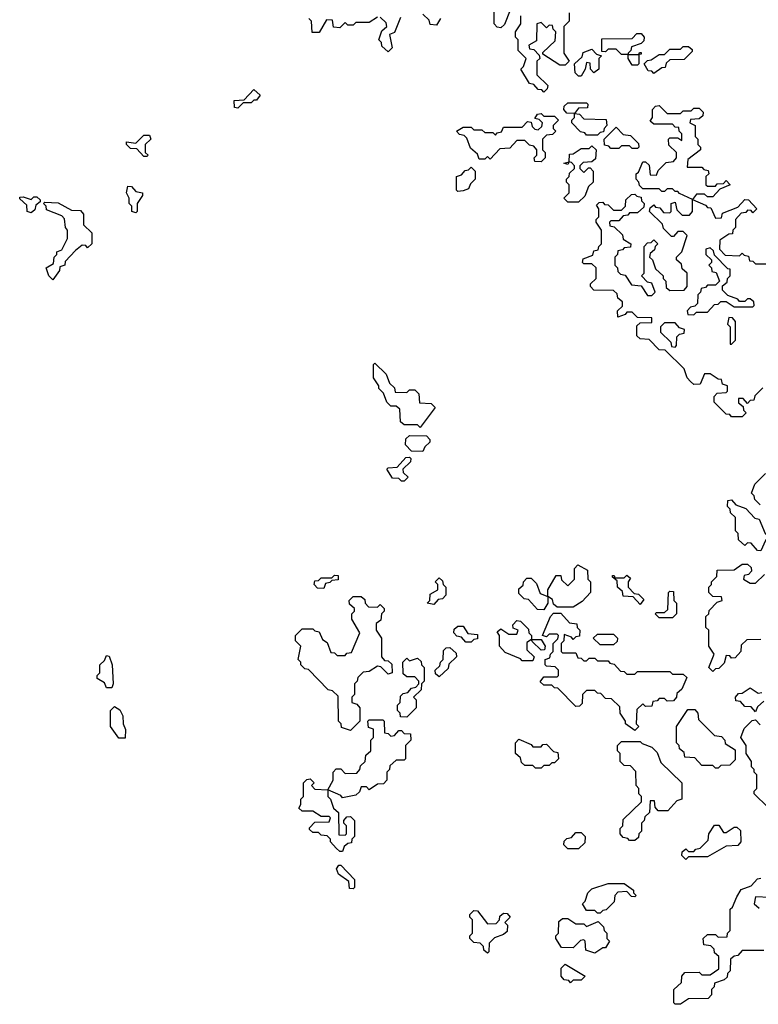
# Model space of a CAD drawing. Extents: x 2776963 to 2884430, y 684484 to 829250.
# Tile 257 of 287: x 2862932 to 2865685, y 812940 to 816610. Entities that reach past the tile are written whole.
import ezdxf

# ---------------------------------------------------------------- set-up
doc = ezdxf.new("R2010")
doc.units = 0

msp = doc.modelspace()

# ---------------------------------------------------------------- linework, layer by layer
at = {"layer": '0CON20XD'}
for points in [[(2864760, 816645), (2864738.3, 816591.7), (2864725, 816580), (2864711.7, 816581.7), (2864700, 816595), (2864700, 816675)], [(2864265, 816620), (2864235, 816600), (2864185, 816600), (2864175, 816590), (2864155, 816590), (2864145, 816600), (2864125, 816580), (2864101.7, 816581.7), (2864098.3, 816608.3), (2864075, 816610), (2864048.3, 816561.7), (2864021.7, 816561.7), (2864020, 816605), (2864010, 816615)], [(2864351.7, 816618.3), (2864328.3, 816561.7), (2864310, 816555), (2864320, 816505), (2864305, 816490), (2864281.7, 816511.7), (2864280, 816525), (2864270, 816535), (2864281.7, 816568.3), (2864300, 816585), (2864298.3, 816598.3), (2864275, 816620)], [(2864500, 816615), (2864485, 816590), (2864461.7, 816591.7), (2864458.3, 816608.3), (2864435, 816630)], [(2864885, 816340), (2864878.3, 816348.3), (2864865, 816350), (2864848.3, 816368.3), (2864831.7, 816371.7), (2864800, 816425), (2864810, 816435), (2864820, 816465), (2864790, 816495), (2864790, 816535), (2864780, 816545), (2864780, 816565), (2864800, 816595), (2864800, 816625)], [(2864980, 816635), (2864980, 816605), (2864960, 816585), (2864960, 816485), (2864980, 816455), (2864965, 816440), (2864945, 816440), (2864881.7, 816481.7), (2864881.7, 816488.3), (2864928.3, 816531.7), (2864930, 816565), (2864920, 816575), (2864918.3, 816588.3), (2864905, 816590), (2864895, 816580), (2864875, 816600), (2864860, 816595), (2864858.3, 816531.7), (2864830, 816515), (2864831.7, 816501.7), (2864848.3, 816498.3), (2864868.3, 816478.3), (2864870, 816465), (2864860, 816455), (2864860, 816405), (2864900, 816365), (2864898.3, 816351.7), (2864885, 816340)], [(2865235, 816440), (2865215, 816440), (2865200, 816465), (2865200, 816480), (2865175, 816480), (2865155, 816500), (2865125, 816500), (2865115, 816490), (2865101.7, 816491.7), (2865101.7, 816538.3), (2865215, 816540), (2865231.7, 816558.3), (2865248.3, 816558.3), (2865260, 816545), (2865258.3, 816531.7), (2865248.3, 816521.7), (2865211.7, 816508.3), (2865210, 816495), (2865200, 816485), (2865200, 816480), (2865240, 816480), (2865241.7, 816488.3), (2865248.3, 816488.3), (2865248.3, 816481.7), (2865240, 816480), (2865240, 816445), (2865235, 816440)], [(2865295, 816410), (2865288.3, 816418.3), (2865275, 816420), (2865260, 816445), (2865271.7, 816458.3), (2865285, 816460), (2865315, 816480), (2865335, 816480), (2865355, 816500), (2865395, 816500), (2865405, 816510), (2865425, 816510), (2865438.3, 816498.3), (2865438.3, 816491.7), (2865408.3, 816461.7), (2865355, 816460), (2865341.7, 816448.3), (2865338.3, 816431.7), (2865325, 816430), (2865295, 816410)], [(2865025, 816400), (2865015, 816400), (2865001.7, 816411.7), (2865000, 816445), (2865028.3, 816471.7), (2865031.7, 816488.3), (2865065, 816500), (2865081.7, 816481.7), (2865100, 816475), (2865090, 816465), (2865090, 816425), (2865071.7, 816411.7), (2865060, 816425), (2865058.3, 816448.3), (2865045, 816450), (2865040, 816425), (2865025, 816400)], [(2863745, 816280), (2863733, 816283), (2863731.7, 816308.3), (2863768.3, 816311.7), (2863805, 816350), (2863828.3, 816328.3), (2863815, 816310), (2863805, 816310), (2863795, 816300), (2863765, 816300), (2863745, 816280)], [(2865085, 816180), (2865045, 816180), (2865038.3, 816188.3), (2865021.7, 816191.7), (2864990, 816225), (2864990, 816235), (2865000, 816245), (2865000, 816260), (2864971.7, 816261.7), (2864960, 816275), (2864961.7, 816288.3), (2864975, 816300), (2865045, 816300), (2865050, 816295), (2865048.3, 816281.7), (2865015, 816280), (2865000, 816260), (2865018.3, 816258.3), (2865035, 816240), (2865118.3, 816238.3), (2865120, 816215), (2865110, 816205), (2865108.3, 816191.7), (2865095, 816190), (2865085, 816180)], [(2865431.7, 815261.7), (2865420, 815275), (2865408.3, 815308.3), (2865338.3, 815378.3), (2865315, 815380), (2865278.3, 815418.3), (2865245, 815420), (2865231.7, 815431.7), (2865231.7, 815468.3), (2865245, 815480), (2865288.3, 815481.7), (2865288.3, 815498.3), (2865235, 815500), (2865215, 815520), (2865195, 815520), (2865188.3, 815511.7), (2865161.7, 815501.7), (2865160, 815525), (2865178.3, 815541.7), (2865178.3, 815558.3), (2865161.7, 815571.7), (2865158.3, 815588.3), (2865145, 815600), (2865071.7, 815601.7), (2865060, 815615), (2865060, 815625), (2865080, 815645), (2865080, 815685), (2865065, 815700), (2865035, 815700), (2865030, 815705), (2865031.7, 815718.3), (2865068.3, 815731.7), (2865071.7, 815748.3), (2865088.3, 815751.7), (2865090, 815765), (2865100, 815775), (2865100, 815825), (2865080, 815855), (2865080, 815865), (2865090, 815875), (2865090, 815905), (2865081.7, 815918.3), (2865091.7, 815928.3), (2865105, 815930), (2865111.7, 815921.7), (2865125, 815920), (2865145, 815900), (2865175, 815900), (2865190, 815915), (2865191.7, 815938.3), (2865211.7, 815958.3), (2865225, 815960), (2865231.7, 815951.7), (2865248.3, 815948.3), (2865250, 815935), (2865260, 815925), (2865258.3, 815911.7), (2865235, 815890), (2865205, 815890), (2865198.3, 815881.7), (2865181.7, 815878.3), (2865165, 815860), (2865135, 815860), (2865130, 815855), (2865131.7, 815841.7), (2865148.3, 815838.3), (2865178.3, 815808.3), (2865181.7, 815791.7), (2865210, 815775), (2865208.3, 815761.7), (2865185, 815760), (2865178.3, 815751.7), (2865161.7, 815748.3), (2865160, 815735), (2865150, 815725), (2865150, 815695), (2865160, 815685), (2865161.7, 815671.7), (2865171.7, 815661.7), (2865188.3, 815658.3), (2865211.7, 815621.7), (2865248.3, 815618.3), (2865271.7, 815581.7), (2865288.3, 815581.7), (2865300, 815595), (2865288.3, 815628.3), (2865271.7, 815631.7), (2865250, 815655), (2865260, 815665), (2865260, 815765), (2865271.7, 815778.3), (2865285, 815780), (2865295, 815790), (2865310, 815775), (2865300, 815765), (2865298.3, 815751.7), (2865281.7, 815738.3), (2865280, 815725), (2865290, 815715), (2865301.7, 815681.7), (2865330, 815655), (2865330, 815645), (2865340, 815635), (2865341.7, 815611.7), (2865355, 815600), (2865408.3, 815601.7), (2865420, 815615), (2865420, 815665), (2865401.7, 815681.7), (2865398.3, 815698.3), (2865380, 815715), (2865380, 815725), (2865400, 815745), (2865420, 815805), (2865405, 815820), (2865385, 815820), (2865368.3, 815801.7), (2865361.7, 815801.7), (2865331.7, 815831.7), (2865328.3, 815848.3), (2865280, 815895), (2865281.7, 815908.3), (2865295, 815920), (2865301.7, 815911.7), (2865318.3, 815908.3), (2865331.7, 815891.7), (2865355, 815890), (2865360, 815895), (2865360, 815925), (2865375, 815930), (2865381.7, 815901.7), (2865401.7, 815881.7), (2865428.3, 815881.7), (2865440, 815895), (2865440, 815940), (2865391.7, 815961.7), (2865385, 815970), (2865375, 815970), (2865365, 815980), (2865345, 815980), (2865335, 815970), (2865325, 815970), (2865315, 815980), (2865255, 815980), (2865241.7, 815991.7), (2865240, 816005), (2865230, 816015), (2865230, 816035), (2865238.3, 816041.7), (2865255, 816080), (2865265, 816080), (2865278.3, 816068.3), (2865281.7, 816031.7), (2865305, 816030), (2865311.7, 816048.3), (2865341.7, 816078.3), (2865368.3, 816081.7), (2865380, 816095), (2865380, 816115), (2865351.7, 816141.7), (2865350, 816165), (2865355, 816170), (2865385, 816170), (2865400, 816160), (2865400, 816185), (2865390, 816195), (2865388.3, 816208.3), (2865375, 816210), (2865365, 816220), (2865295, 816220), (2865281.7, 816231.7), (2865290, 816245), (2865290, 816275), (2865301.7, 816288.3), (2865315, 816290), (2865345, 816260), (2865395, 816260), (2865405, 816270), (2865435, 816270), (2865445, 816280), (2865465, 816280), (2865480, 816265), (2865478.3, 816251.7), (2865465, 816240), (2865431.7, 816238.3), (2865430, 816225), (2865450, 816215), (2865450, 816175), (2865460, 816165), (2865460, 816145), (2865470, 816135), (2865470, 816125), (2865421.7, 816088.3), (2865420, 816060), (2865475, 816060), (2865481.7, 816051.7), (2865498.3, 816048.3), (2865500, 816035), (2865490, 816025), (2865490, 815995), (2865495, 815990), (2865525, 815990), (2865531.7, 815998.3), (2865555, 816000), (2865565, 816010), (2865580, 815995), (2865541.7, 815978.3), (2865515, 815950), (2865495, 815950), (2865485, 815960), (2865455, 815960), (2865440, 815940), (2865488.3, 815918.3), (2865495, 815910), (2865508.3, 815908.3), (2865525, 815870), (2865548.3, 815871.7), (2865551.7, 815888.3), (2865608.3, 815911.7), (2865635, 815940), (2865648.3, 815938.3), (2865680, 815905), (2865665, 815890), (2865658.3, 815898.3), (2865645, 815900), (2865638.3, 815891.7), (2865621.7, 815888.3), (2865600, 815865), (2865600, 815835), (2865590, 815825), (2865588.3, 815811.7), (2865575, 815810), (2865541.7, 815788.3), (2865540, 815755), (2865561.7, 815731.7), (2865615, 815730), (2865625, 815740), (2865631.7, 815731.7), (2865648.3, 815728.3), (2865651.7, 815711.7), (2865665, 815710), (2865675, 815700), (2865725, 815700)], [(2864875, 816080), (2864851.7, 816081.7), (2864850, 816095), (2864860, 816105), (2864860, 816125), (2864848.3, 816138.3), (2864831.7, 816141.7), (2864815, 816160), (2864785, 816160), (2864758.3, 816131.7), (2864721.7, 816128.3), (2864685, 816090), (2864675, 816100), (2864665, 816090), (2864645, 816090), (2864638.3, 816108.3), (2864611.7, 816131.7), (2864598.3, 816168.3), (2864588.3, 816178.3), (2864571.7, 816181.7), (2864560, 816195), (2864585, 816210), (2864615, 816210), (2864625, 816200), (2864655, 816200), (2864665, 816190), (2864695, 816190), (2864705, 816180), (2864711.7, 816188.3), (2864728.3, 816191.7), (2864735, 816210), (2864805, 816210), (2864825, 816230), (2864838.3, 816228.3), (2864841.7, 816211.7), (2864851.7, 816201.7), (2864865, 816200), (2864878.3, 816211.7), (2864880, 816225), (2864868.3, 816238.3), (2864851.7, 816241.7), (2864861.7, 816258.3), (2864875, 816260), (2864885, 816250), (2864925, 816250), (2864940, 816235), (2864920, 816215), (2864920, 816205), (2864930, 816195), (2864918.3, 816181.7), (2864895, 816180), (2864880, 816165), (2864880, 816125), (2864890, 816115), (2864890, 816095), (2864875, 816080)], [(2865235, 816130), (2865215, 816130), (2865205, 816140), (2865175, 816140), (2865165, 816130), (2865135, 816130), (2865128.3, 816138.3), (2865111.7, 816141.7), (2865110, 816165), (2865155, 816210), (2865181.7, 816181.7), (2865208.3, 816178.3), (2865238.3, 816148.3), (2865240, 816135), (2865235, 816130)], [(2863405, 816100), (2863395, 816100), (2863368.3, 816128.3), (2863345, 816130), (2863330, 816145), (2863330, 816155), (2863365, 816150), (2863395, 816180), (2863415, 816180), (2863420, 816165), (2863400, 816145), (2863400, 816115), (2863410, 816105), (2863405, 816100)], [(2865015, 815930), (2864975, 815930), (2864960, 815945), (2864980, 815965), (2864980, 815995), (2864970, 816005), (2864970, 816015), (2864980, 816025), (2864981.7, 816038.3), (2865000, 816055), (2865000, 816065), (2864988.3, 816078.3), (2864980, 816080), (2864975, 816070), (2864960, 816075), (2864980, 816080), (2864981.7, 816108.3), (2864995, 816110), (2865025, 816130), (2865055, 816130), (2865065, 816140), (2865080, 816125), (2865078.3, 816091.7), (2865065, 816080), (2865031.7, 816078.3), (2865020, 816065), (2865020, 816055), (2865035, 816040), (2865051.7, 816058.3), (2865058.3, 816058.3), (2865070, 816045), (2865070, 816005), (2865051.7, 815988.3), (2865038.3, 815951.7), (2865015, 815930)], [(2864565, 815970), (2864560, 815975), (2864560, 816025), (2864578.3, 816031.7), (2864591.7, 816048.3), (2864605, 816050), (2864615, 816060), (2864630, 816045), (2864630, 816015), (2864611.7, 815998.3), (2864605, 815980), (2864585, 815972.5), (2864565, 815970)], [(2863365, 815890), (2863350, 815895), (2863350, 815915), (2863340, 815925), (2863340, 815945), (2863330, 815965), (2863335, 815990), (2863348.3, 815988.3), (2863365, 815970), (2863390, 815965), (2863390, 815955), (2863370, 815925), (2863370, 815895), (2863365, 815890)], [(2862975, 815890), (2862960, 815895), (2862958.3, 815918.3), (2862931.7, 815941.7), (2862931.7, 815948.3), (2862945, 815950), (2862975, 815940), (2862985, 815950), (2862995, 815950), (2863008.3, 815938.3), (2863008.3, 815931.7), (2862991.7, 815918.3), (2862988.3, 815901.7), (2862975, 815890)], [(2863055, 815640), (2863040, 815655), (2863030, 815685), (2863058.3, 815701.7), (2863060, 815725), (2863070, 815735), (2863070, 815745), (2863088.3, 815751.7), (2863110, 815795), (2863110, 815825), (2863102.5, 815835), (2863098.3, 815868.3), (2863088.3, 815878.3), (2863031.7, 815901.7), (2863030, 815915), (2863020, 815925), (2863025, 815930), (2863075, 815927.5), (2863125, 815900), (2863158.3, 815898.3), (2863170, 815885), (2863170, 815845), (2863200, 815815), (2863200, 815775), (2863185, 815760), (2863178.3, 815768.3), (2863165, 815770), (2863140, 815750), (2863101.7, 815708.3), (2863100, 815695), (2863081.7, 815688.3), (2863080, 815675), (2863055, 815640)], [(2865445, 815510), (2865455, 815520), (2865495, 815520), (2865521.7, 815548.3), (2865535, 815550), (2865545, 815560), (2865565, 815560), (2865595, 815540), (2865665, 815540), (2865670, 815545), (2865668.3, 815558.3), (2865655, 815570), (2865645, 815570), (2865635, 815560), (2865615, 815560), (2865608.3, 815568.3), (2865571.7, 815581.7), (2865551.7, 815601.7), (2865551.7, 815618.3), (2865568.3, 815631.7), (2865570, 815645), (2865580, 815655), (2865580, 815680), (2865571.7, 815681.7), (2865521.7, 815731.7), (2865518.3, 815748.3), (2865505, 815760), (2865490, 815755), (2865490, 815735), (2865510, 815715), (2865510, 815705), (2865500, 815695), (2865510, 815685), (2865511.7, 815671.7), (2865528.3, 815668.3), (2865540, 815635), (2865525, 815620), (2865495, 815620), (2865488.3, 815611.7), (2865471.7, 815608.3), (2865470, 815595), (2865460, 815585), (2865458.3, 815551.7), (2865448.3, 815541.7), (2865431.7, 815538.3), (2865420, 815525), (2865421.7, 815511.7), (2865445, 815510)], [(2865375, 815390), (2865380, 815395), (2865381.7, 815428.3), (2865391.7, 815438.3), (2865408.3, 815441.7), (2865410, 815455), (2865391.7, 815461.7), (2865375, 815480), (2865335, 815480), (2865320, 815465), (2865320, 815445), (2865358.3, 815408.3), (2865361.7, 815391.7), (2865375, 815390)], [(2865585, 815400), (2865600, 815415), (2865600, 815485), (2865588.3, 815498.3), (2865575, 815500), (2865570, 815475), (2865580, 815465), (2865580, 815400), (2865585, 815400)], [(2864425, 815090), (2864415, 815100), (2864365, 815100), (2864351.7, 815111.7), (2864348.3, 815158.3), (2864335, 815170), (2864315, 815170), (2864300, 815185), (2864288.3, 815218.3), (2864270, 815235), (2864270, 815245), (2864250, 815275), (2864250, 815325), (2864255, 815330), (2864298.3, 815288.3), (2864310, 815255), (2864328.3, 815238.3), (2864331.7, 815221.7), (2864375, 815220), (2864385, 815230), (2864405, 815230), (2864420, 815215), (2864421.7, 815181.7), (2864465, 815180), (2864480, 815165), (2864425, 815090)], [(2865701.7, 815238.3), (2865671.7, 815208.3), (2865668.3, 815191.7), (2865655, 815190), (2865645, 815180), (2865628.3, 815198.3), (2865611.7, 815198.3), (2865611.7, 815181.7), (2865628.3, 815168.3), (2865630, 815155), (2865640, 815145), (2865625, 815130), (2865585, 815130), (2865578.3, 815138.3), (2865565, 815140), (2865520, 815185), (2865520, 815205), (2865531.7, 815218.3), (2865565, 815220), (2865570, 815225), (2865570, 815245), (2865551.7, 815251.7), (2865548.3, 815268.3), (2865535, 815270), (2865505, 815290), (2865485, 815290), (2865468.3, 815251.7), (2865445, 815250), (2865431.7, 815261.7)], [(2864435, 815000), (2864391.7, 815001.7), (2864370, 815025), (2864371.7, 815048.3), (2864385, 815060), (2864448.3, 815058.3), (2864460, 815045), (2864460, 815035), (2864441.7, 815018.3), (2864435, 815000)], [(2864365, 814890), (2864355, 814890), (2864345, 814900), (2864321.7, 814901.7), (2864300, 814935), (2864305, 814940), (2864338.3, 814941.7), (2864371.7, 814978.3), (2864385, 814980), (2864390, 814975), (2864388.3, 814961.7), (2864360, 814935), (2864361.7, 814921.7), (2864380, 814905), (2864365, 814890)], [(2865691.7, 814801.7), (2865671.7, 814821.7), (2865670, 814835), (2865660, 814845), (2865671.7, 814878.3), (2865711.7, 814918.3)], [(2865695, 814630), (2865681.7, 814631.7), (2865658.3, 814658.3), (2865645, 814660), (2865635, 814650), (2865611.7, 814671.7), (2865610, 814695), (2865600, 814705), (2865600, 814755), (2865581.7, 814771.7), (2865580, 814785), (2865570, 814795), (2865571.7, 814818.3), (2865585, 814820), (2865601.7, 814801.7), (2865638.3, 814788.3), (2865671.7, 814751.7), (2865688.3, 814748.3), (2865710, 814695), (2865720, 814685), (2865720, 814675), (2865711.7, 814668.3), (2865695, 814630)], [(2864885, 814410), (2864861.7, 814411.7), (2864828.3, 814448.3), (2864811.7, 814451.7), (2864791.7, 814471.7), (2864791.7, 814488.3), (2864808.3, 814501.7), (2864810, 814515), (2864821.7, 814528.3), (2864838.3, 814528.3), (2864858.3, 814508.3), (2864871.7, 814471.7), (2864900, 814460), (2864900, 814485), (2864931.7, 814538.3), (2864948.3, 814538.3), (2864951.7, 814521.7), (2864975, 814500), (2865000, 814525), (2865000, 814565), (2865011.7, 814578.3), (2865048.3, 814558.3), (2865050, 814525), (2865060, 814515), (2865060, 814475), (2865028.3, 814441.7), (2864995, 814420), (2864935, 814420), (2864921.7, 814431.7), (2864918.3, 814448.3), (2864900, 814460), (2864900, 814435), (2864885, 814410)], [(2865695, 814300), (2865641.7, 814298.3), (2865621.7, 814278.3), (2865620, 814255), (2865598.3, 814231.7), (2865585, 814230), (2865578.3, 814238.3), (2865565, 814240), (2865558.3, 814211.7), (2865538.3, 814191.7), (2865525, 814190), (2865515, 814180), (2865500, 814195), (2865520, 814245), (2865500, 814275), (2865500, 814335), (2865490, 814345), (2865490, 814385), (2865500, 814395), (2865501.7, 814408.3), (2865531.7, 814438.3), (2865550, 814445), (2865548.3, 814458.3), (2865515, 814460), (2865500, 814475), (2865500, 814495), (2865510, 814505), (2865510, 814515), (2865530, 814535), (2865531.7, 814558.3), (2865595, 814560), (2865625, 814580), (2865645, 814580), (2865658.3, 814568.3), (2865660, 814555), (2865648.3, 814541.7), (2865631.7, 814538.3), (2865630, 814525), (2865655, 814510), (2865675, 814510), (2865708.3, 814541.7)], [(2864065, 814490), (2864041.7, 814491.7), (2864030, 814505), (2864031.7, 814518.3), (2864045, 814520), (2864055, 814530), (2864095, 814530), (2864105, 814540), (2864118.3, 814538.3), (2864118.3, 814521.7), (2864095, 814520), (2864088.3, 814511.7), (2864071.7, 814508.3), (2864065, 814490)], [(2864475, 814430), (2864450, 814435), (2864460, 814445), (2864461.7, 814468.3), (2864490, 814485), (2864490, 814505), (2864480, 814515), (2864495, 814530), (2864508.3, 814518.3), (2864510, 814505), (2864520, 814495), (2864520, 814465), (2864508.3, 814451.7), (2864491.7, 814448.3), (2864475, 814430)], [(2865245, 814430), (2865218.3, 814458.3), (2865181.7, 814461.7), (2865178.3, 814478.3), (2865160, 814495), (2865158.3, 814518.3), (2865141.7, 814531.7), (2865141.7, 814538.3), (2865148.3, 814538.3), (2865150, 814530), (2865185, 814530), (2865195, 814540), (2865208.3, 814528.3), (2865200, 814515), (2865200, 814495), (2865221.7, 814471.7), (2865238.3, 814468.3), (2865258.3, 814448.3), (2865245, 814430)], [(2864165, 813960), (2864131.7, 813971.7), (2864130, 813985), (2864120, 813995), (2864118.3, 814088.3), (2864098.3, 814108.3), (2864081.7, 814111.7), (2864008.3, 814188.3), (2863995, 814190), (2863980, 814205), (2863980, 814215), (2863970, 814225), (2863980, 814275), (2863960, 814295), (2863960, 814315), (2863985, 814340), (2864025, 814340), (2864031.7, 814331.7), (2864048.3, 814328.3), (2864060, 814300), (2864078.3, 814288.3), (2864091.7, 814251.7), (2864105, 814250), (2864115, 814240), (2864145, 814240), (2864151.7, 814248.3), (2864168.3, 814251.7), (2864200, 814325), (2864170, 814375), (2864170, 814395), (2864180, 814405), (2864180, 814415), (2864161.7, 814431.7), (2864160, 814445), (2864175, 814460), (2864205, 814460), (2864218.3, 814448.3), (2864220, 814435), (2864231.7, 814421.7), (2864265, 814420), (2864275, 814430), (2864290, 814415), (2864290, 814405), (2864280, 814395), (2864278.3, 814371.7), (2864260, 814360), (2864260, 814335), (2864280, 814305), (2864280, 814235), (2864291.7, 814221.7), (2864305, 814220), (2864318.3, 814208.3), (2864320, 814175), (2864305, 814170), (2864278.3, 814198.3), (2864265, 814200), (2864235, 814180), (2864211.7, 814178.3), (2864191.7, 814158.3), (2864190, 814145), (2864180, 814135), (2864180, 814095), (2864170, 814085), (2864170, 814065), (2864188.3, 814058.3), (2864200, 814045), (2864200, 813995), (2864165, 813960)], [(2865365, 814380), (2865315, 814380), (2865300, 814395), (2865305, 814400), (2865335, 814400), (2865348.3, 814411.7), (2865350, 814475), (2865355, 814480), (2865368.3, 814478.3), (2865370, 814445), (2865380, 814435), (2865380, 814395), (2865365, 814380)], [(2865225, 813960), (2865190, 813985), (2865190, 813995), (2865170, 814025), (2865168.3, 814048.3), (2865138.3, 814078.3), (2865115, 814080), (2865098.3, 814098.3), (2865085, 814100), (2865075, 814110), (2865045, 814110), (2865030, 814095), (2865028.3, 814061.7), (2865018.3, 814051.7), (2865005, 814050), (2864938.3, 814118.3), (2864925, 814120), (2864915, 814130), (2864885, 814130), (2864871.7, 814141.7), (2864885, 814160), (2864935, 814160), (2864940, 814165), (2864940, 814185), (2864928.3, 814198.3), (2864895, 814200), (2864890, 814205), (2864890, 814225), (2864908.3, 814231.7), (2864910, 814245), (2864920, 814255), (2864920, 814285), (2864938.3, 814301.7), (2864940, 814315), (2864935, 814320), (2864905, 814320), (2864895, 814310), (2864880, 814315), (2864910, 814385), (2864921.7, 814398.3), (2864948.3, 814398.3), (2864981.7, 814361.7), (2865008.3, 814358.3), (2865010, 814345), (2865020, 814335), (2865018.3, 814311.7), (2865005, 814310), (2864995, 814300), (2864988.3, 814308.3), (2864961.7, 814318.3), (2864960, 814295), (2864950, 814285), (2864950, 814255), (2864955, 814250), (2865005, 814250), (2865011.7, 814231.7), (2865025, 814230), (2865035, 814220), (2865045, 814220), (2865055, 814230), (2865075, 814230), (2865085, 814220), (2865125, 814220), (2865131.7, 814211.7), (2865148.3, 814208.3), (2865171.7, 814181.7), (2865185, 814180), (2865195, 814170), (2865225, 814170), (2865235, 814180), (2865355, 814180), (2865365, 814170), (2865405, 814170), (2865418.3, 814158.3), (2865400, 814115), (2865381.7, 814098.3), (2865380, 814085), (2865368.3, 814071.7), (2865345, 814070), (2865335, 814080), (2865315, 814080), (2865308.3, 814071.7), (2865291.7, 814068.3), (2865288.3, 814051.7), (2865265, 814050), (2865255, 814060), (2865231.7, 814038.3), (2865230, 813985), (2865240, 813975), (2865225, 813960)], [(2864615, 814290), (2864595, 814290), (2864578.3, 814308.3), (2864561.7, 814311.7), (2864550, 814325), (2864551.7, 814338.3), (2864565, 814350), (2864585, 814350), (2864601.7, 814321.7), (2864638.3, 814318.3), (2864638.3, 814301.7), (2864625, 814300), (2864615, 814290)], [(2864845, 814220), (2864805, 814220), (2864798.3, 814228.3), (2864741.7, 814251.7), (2864720, 814275), (2864720, 814315), (2864711.7, 814328.3), (2864725, 814340), (2864755, 814320), (2864785, 814320), (2864790, 814335), (2864771.7, 814341.7), (2864770, 814355), (2864785, 814370), (2864798.3, 814368.3), (2864828.3, 814338.3), (2864830, 814325), (2864840, 814315), (2864840, 814300), (2864875, 814300), (2864890, 814275), (2864888.3, 814261.7), (2864875, 814260), (2864841.7, 814291.7), (2864840, 814300), (2864821.7, 814288.3), (2864821.7, 814261.7), (2864850, 814235), (2864845, 814220)], [(2865145, 814280), (2865095, 814280), (2865070, 814305), (2865085, 814320), (2865145, 814320), (2865160, 814305), (2865158.3, 814291.7), (2865145, 814280)], [(2864495, 814160), (2864481.7, 814171.7), (2864480, 814185), (2864498.3, 814201.7), (2864500, 814215), (2864510, 814225), (2864511.7, 814258.3), (2864521.7, 814268.3), (2864535, 814270), (2864558.3, 814248.3), (2864560, 814235), (2864531.7, 814208.3), (2864528.3, 814191.7), (2864495, 814160)], [(2863275, 814120), (2863255, 814120), (2863248.3, 814138.3), (2863220, 814155), (2863220, 814165), (2863230, 814175), (2863230, 814205), (2863248.3, 814221.7), (2863255, 814240), (2863265, 814237.5), (2863276.2, 814205), (2863280, 814135), (2863275, 814120)], [(2864375, 814010), (2864351.7, 814011.7), (2864350, 814025), (2864340, 814035), (2864340, 814055), (2864350, 814065), (2864351.7, 814088.3), (2864361.7, 814098.3), (2864378.3, 814101.7), (2864391.7, 814118.3), (2864408.3, 814121.7), (2864420, 814135), (2864420, 814145), (2864405, 814160), (2864375, 814160), (2864361.7, 814171.7), (2864360, 814215), (2864375, 814230), (2864385, 814220), (2864415, 814230), (2864428.3, 814218.3), (2864430, 814205), (2864440, 814195), (2864440, 814145), (2864430, 814135), (2864428.3, 814111.7), (2864400, 814085), (2864410, 814075), (2864410, 814045), (2864375, 814010)], [(2865705, 814070), (2865681.7, 814048.3), (2865675, 814030), (2865658.3, 814048.3), (2865635, 814050), (2865618.3, 814068.3), (2865601.7, 814071.7), (2865600, 814085), (2865611.7, 814098.3), (2865625, 814100), (2865655, 814120), (2865685, 814100), (2865698.3, 814101.7)], [(2863301.7, 813931.7), (2863270, 813975), (2863270, 814035), (2863285, 814050), (2863305, 814037.5), (2863316.2, 814015), (2863317.5, 813985), (2863326, 813964), (2863325, 813932.5), (2863301.7, 813931.7)], [(2865535, 813820), (2865525, 813820), (2865515, 813830), (2865475, 813830), (2865448.3, 813858.3), (2865411.7, 813861.7), (2865408.3, 813878.3), (2865391.7, 813891.7), (2865390, 813905), (2865380, 813915), (2865380, 813975), (2865421.7, 814038.3), (2865448.3, 814038.3), (2865460, 814025), (2865461.7, 814001.7), (2865521.7, 813941.7), (2865548.3, 813938.3), (2865560, 813925), (2865561.7, 813911.7), (2865598.3, 813888.3), (2865598.3, 813851.7), (2865578.3, 813831.7), (2865545, 813830), (2865535, 813820)], [(2864135, 813510), (2864125, 813510), (2864111.7, 813521.7), (2864090, 813545), (2864090, 813555), (2864078.3, 813568.3), (2864055, 813570), (2864045, 813580), (2864025, 813580), (2864011.7, 813591.7), (2864011.7, 813598.3), (2864031.7, 813618.3), (2864085, 813620), (2864090, 813635), (2864085, 813640), (2864055, 813640), (2864025, 813660), (2863985, 813660), (2863971.7, 813671.7), (2863980, 813685), (2863980, 813705), (2863990, 813715), (2863990, 813765), (2864001.7, 813778.3), (2864015, 813780), (2864030, 813765), (2864020, 813755), (2864031.7, 813741.7), (2864080, 813740), (2864100, 813775), (2864100, 813805), (2864111.7, 813818.3), (2864128.3, 813818.3), (2864145, 813800), (2864188.3, 813801.7), (2864200, 813815), (2864201.7, 813828.3), (2864220, 813845), (2864221.7, 813868.3), (2864240, 813885), (2864240, 813925), (2864250, 813935), (2864250, 813965), (2864231.7, 813971.7), (2864230, 813995), (2864235, 814000), (2864285, 814000), (2864290, 813995), (2864291.7, 813951.7), (2864305, 813950), (2864315, 813940), (2864328.3, 813941.7), (2864345, 813960), (2864355, 813960), (2864365, 813950), (2864388.3, 813948.3), (2864390, 813925), (2864370, 813905), (2864370, 813855), (2864365, 813850), (2864335, 813850), (2864311.7, 813828.3), (2864310, 813815), (2864300, 813805), (2864300, 813775), (2864288.3, 813761.7), (2864265, 813760), (2864235, 813740), (2864225, 813750), (2864205, 813750), (2864198.3, 813731.7), (2864185, 813720), (2864135, 813710), (2864128.3, 813718.3), (2864080, 813740), (2864080, 813715), (2864090, 813705), (2864101.7, 813671.7), (2864120, 813655), (2864121.7, 813571.7), (2864145, 813570), (2864150, 813575), (2864150, 813605), (2864140, 813615), (2864140, 813625), (2864151.7, 813638.3), (2864165, 813640), (2864180, 813625), (2864180, 813565), (2864170, 813555), (2864168.3, 813541.7), (2864155, 813540), (2864141.7, 813528.3), (2864135, 813510)], [(2865720, 813675), (2865670, 813725), (2865670, 813735), (2865680, 813745), (2865680, 813795), (2865670, 813805), (2865670, 813815), (2865660, 813825), (2865660, 813845), (2865640, 813875), (2865640, 813905), (2865620, 813935), (2865631.7, 813968.3), (2865661.7, 813998.3), (2865675, 814000), (2865691.7, 813981.7)], [(2864875, 813820), (2864855, 813820), (2864845, 813830), (2864815, 813830), (2864801.7, 813841.7), (2864798.3, 813858.3), (2864780, 813875), (2864780, 813915), (2864791.7, 813928.3), (2864838.3, 813908.3), (2864845, 813900), (2864875, 813900), (2864881.7, 813908.3), (2864895, 813910), (2864921.7, 813881.7), (2864938.3, 813878.3), (2864940, 813855), (2864925, 813840), (2864915, 813840), (2864905, 813830), (2864885, 813830), (2864875, 813820)], [(2865225, 813550), (2865205, 813550), (2865198.3, 813558.3), (2865181.7, 813561.7), (2865170, 813575), (2865170, 813595), (2865180, 813605), (2865181.7, 813628.3), (2865250, 813695), (2865250, 813715), (2865240, 813725), (2865240, 813745), (2865230, 813755), (2865228.3, 813808.3), (2865208.3, 813828.3), (2865185, 813830), (2865170, 813845), (2865170, 813875), (2865160, 813885), (2865160, 813905), (2865175, 813920), (2865245, 813920), (2865251.7, 813911.7), (2865288.3, 813898.3), (2865308.3, 813878.3), (2865321.7, 813841.7), (2865400, 813765), (2865400, 813705), (2865381.7, 813698.3), (2865348.3, 813661.7), (2865311.7, 813661.7), (2865300, 813675), (2865298.3, 813698.3), (2865281.7, 813698.3), (2865280, 813655), (2865261.7, 813638.3), (2865260, 813625), (2865250, 813615), (2865250, 813585), (2865240, 813575), (2865238.3, 813561.7), (2865225, 813550)], [(2865415, 813480), (2865400, 813495), (2865401.7, 813508.3), (2865415, 813520), (2865425, 813510), (2865445, 813510), (2865451.7, 813518.3), (2865468.3, 813521.7), (2865498.3, 813551.7), (2865500, 813575), (2865521.7, 813608.3), (2865538.3, 813608.3), (2865555, 813580), (2865565, 813580), (2865595, 813600), (2865605, 813600), (2865618.3, 813588.3), (2865620, 813545), (2865608.3, 813531.7), (2865565, 813530), (2865495, 813490), (2865425, 813490), (2865415, 813480)], [(2865015, 813520), (2864975, 813520), (2864960, 813535), (2864961.7, 813548.3), (2864971.7, 813558.3), (2864988.3, 813561.7), (2865005, 813580), (2865025, 813580), (2865040, 813565), (2865038.3, 813541.7), (2865015, 813520)], [(2864175, 813370), (2864161.7, 813371.7), (2864158.3, 813398.3), (2864120, 813425), (2864112.5, 813445), (2864121.7, 813458.3), (2864128.3, 813458.3), (2864180, 813405), (2864180, 813375), (2864175, 813370)], [(2865095, 813280), (2865085, 813280), (2865075, 813290), (2865045, 813290), (2865030, 813315), (2865040, 813325), (2865050, 813355), (2865065, 813370), (2865125, 813390), (2865185, 813390), (2865220, 813365), (2865220, 813355), (2865230, 813345), (2865225, 813340), (2865211.7, 813341.7), (2865195, 813360), (2865161.7, 813358.3), (2865150, 813345), (2865148.3, 813321.7), (2865118.3, 813291.7), (2865105, 813290), (2865095, 813280)], [(2865705, 813140), (2865625, 813140), (2865608.3, 813121.7), (2865595, 813120), (2865581.7, 813108.3), (2865580, 813065), (2865570, 813055), (2865568.3, 813041.7), (2865558.3, 813031.7), (2865521.7, 813018.3), (2865520, 813005), (2865510, 812995), (2865510, 812975), (2865498.3, 812961.7), (2865425, 812960), (2865395, 812940), (2865375, 812940), (2865370, 812945), (2865370, 812995), (2865398.3, 813021.7), (2865400, 813045), (2865411.7, 813058.3), (2865465, 813060), (2865475, 813050), (2865505, 813050), (2865538.3, 813071.7), (2865538.3, 813118.3), (2865521.7, 813131.7), (2865520, 813145), (2865508.3, 813158.3), (2865481.7, 813161.7), (2865480, 813185), (2865495, 813200), (2865525, 813200), (2865535, 813190), (2865568.3, 813191.7), (2865570, 813205), (2865580, 813215), (2865580, 813295), (2865588.3, 813301.7), (2865605, 813340), (2865621.7, 813368.3), (2865658.3, 813381.7), (2865681.7, 813408.3), (2865695, 813410)], [(2865728.3, 813338.3), (2865675, 813340), (2865670, 813315), (2865688.3, 813298.3)], [(2864675, 813130), (2864661.7, 813141.7), (2864660, 813155), (2864648.3, 813168.3), (2864625, 813170), (2864610, 813185), (2864610, 813195), (2864620, 813205), (2864620, 813255), (2864610, 813265), (2864610, 813275), (2864625, 813290), (2864638.3, 813288.3), (2864675, 813240), (2864708.3, 813241.7), (2864720, 813255), (2864721.7, 813268.3), (2864735, 813280), (2864748.3, 813278.3), (2864760, 813265), (2864740, 813245), (2864750, 813235), (2864748.3, 813211.7), (2864735, 813200), (2864701.7, 813188.3), (2864681.7, 813168.3), (2864680, 813135), (2864675, 813130)], [(2865075, 813130), (2865041.7, 813141.7), (2865040, 813175), (2865035, 813180), (2865021.7, 813178.3), (2864995, 813150), (2864951.7, 813151.7), (2864930, 813185), (2864930, 813195), (2864940, 813205), (2864941.7, 813248.3), (2864955, 813260), (2864975, 813260), (2865005, 813240), (2865035, 813240), (2865045, 813230), (2865088.3, 813248.3), (2865108.3, 813228.3), (2865110, 813215), (2865120, 813205), (2865120, 813185), (2865130, 813175), (2865115, 813150), (2865105, 813150), (2865075, 813130)], [(2864985, 813020), (2864978.3, 813028.3), (2864961.7, 813031.7), (2864950, 813045), (2864950, 813075), (2864965, 813090), (2865040, 813045), (2865025, 813030), (2864995, 813030), (2864985, 813020)]]:
    msp.add_lwpolyline(points, dxfattribs=at)

doc.saveas('drawing.dxf')
